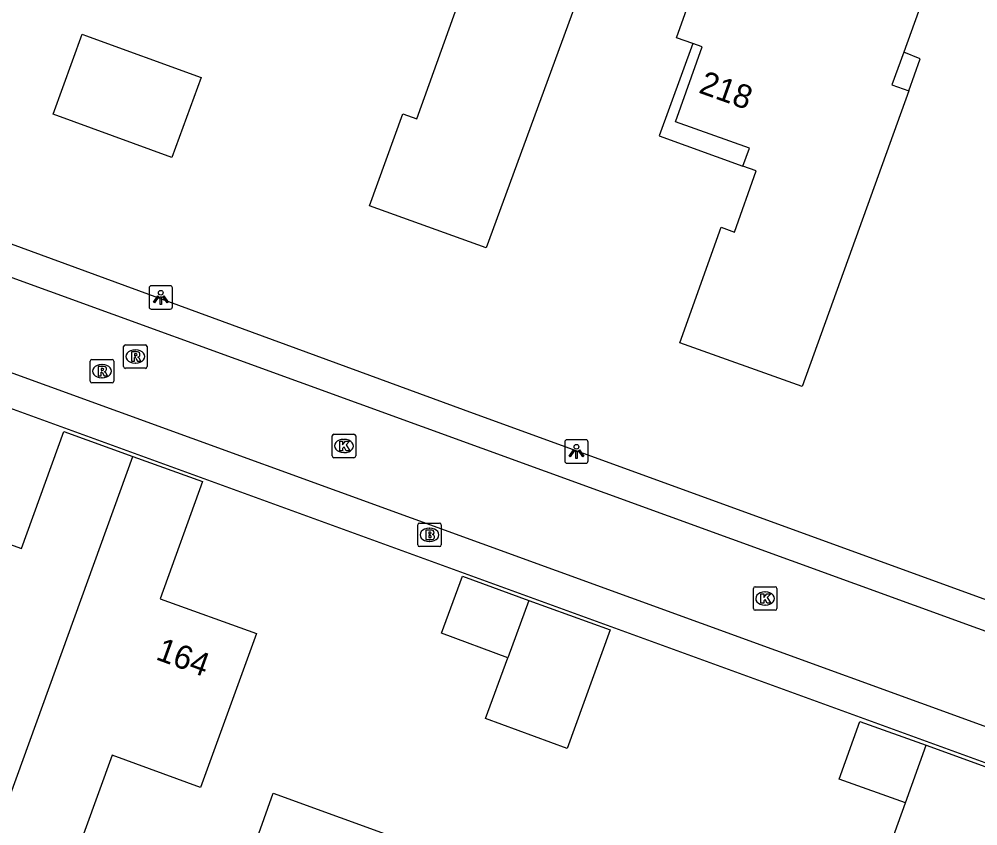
# Model space of a CAD drawing. Extents: x 155275 to 156263, y 382654 to 383635.
# Drawn here: x 155842.67 to 155883.46, y 382976.11 to 383010.43 of the extents above; entities that cross this region are included whole.
import ezdxf

# ---------------------------------------------------------------- set-up
doc = ezdxf.new("R2010")
doc.units = 0
for name, color, linetype in [('IMGEO_Brandkraan', 7, 'Continuous'), ('IMGEO_Kolk', 7, 'Continuous'), ('IMGEO_Lichtpunt', 7, 'Continuous'), ('IMGEO_Pand', 7, 'Continuous'), ('IMGEO_Pand_nummerreeks', 7, 'Continuous'), ('IMGEO_Pand_overbouw', 7, 'Continuous'), ('IMGEO_Rijbaan_lokaal_open', 7, 'Continuous'), ('IMGEO_Rioolput', 7, 'Continuous'), ('IMGEO_Voetpad_open', 7, 'Continuous')]:
    doc.layers.add(name, color=color, linetype=linetype)

msp = doc.modelspace()

# ---------------------------------------------------------------- linework, layer by layer
at = {"layer": 'IMGEO_Brandkraan'}
for p, q in [((155859.627, 382988.068), (155859.627, 382988.92)), ((155859.702, 382988.994), (155860.554, 382988.994)), ((155860.115, 382988.774), (155860.14, 382988.774)), ((155860.628, 382988.92), (155860.628, 382988.068)), ((155860.554, 382987.994), (155859.702, 382987.994)), ((155860.138, 382988.214), (155860.113, 382988.214))]:
    msp.add_line(p, q, dxfattribs=at)
for points in [[(155859.627, 382988.068), (155859.627, 382988.92)], [(155859.702, 382988.994), (155860.554, 382988.994)], [(155860.628, 382988.92), (155860.628, 382988.068)], [(155859.975, 382988.694), (155859.975, 382988.294), (155860.188, 382988.294)], [(155860.206, 382988.694), (155859.975, 382988.694)], [(155860.154, 382988.613), (155860.1, 382988.613), (155860.1, 382988.537)], [(155860.1, 382988.537), (155860.153, 382988.537)], [(155860.162, 382988.461), (155860.1, 382988.461), (155860.1, 382988.38)], [(155860.1, 382988.38), (155860.162, 382988.38)], [(155860.554, 382987.994), (155859.702, 382987.994)]]:
    msp.add_lwpolyline(points, dxfattribs=at)
for centre, radius, start, end in [((155859.704, 382988.918), 0.0765, 91.552, 178.448), ((155859.704, 382988.918), 0.0765, 91.552, 178.448), ((155860.552, 382988.918), 0.0765, 1.552, 88.448), ((155860.552, 382988.918), 0.0765, 1.552, 88.448), ((155860.155, 382988.575), 0.0379, 267.8285, 90.9355), ((155860.163, 382988.42), 0.0404, 269.8759, 90.5077), ((155860.21, 382988.549), 0.145, 59.4692, 91.5367), ((155860.235, 382988.596), 0.0922, 285.5137, 58.1501), ((155860.24, 382988.404), 0.105, 301.3115, 78.989), ((155859.704, 382988.07), 0.0765, 181.552, 268.448), ((155859.704, 382988.07), 0.0765, 181.552, 268.448), ((155860.194, 382988.545), 0.251, 268.6676, 293.5347), ((155860.552, 382988.07), 0.0765, 271.552, 358.448), ((155860.552, 382988.07), 0.0765, 271.552, 358.448)]:
    msp.add_arc(centre, radius, start, end, dxfattribs=at)
for centre, major_axis, ratio, start_param, end_param in [((155860.114, 382988.494), (-0.387, 0.002), 0.722429, 4.712389, 7.853982), ((155860.139, 382988.494), (-0.39, 0.002), 0.717154, 1.570796, 4.712389)]:
    msp.add_ellipse(centre, major_axis=major_axis, ratio=ratio, start_param=start_param, end_param=end_param, dxfattribs=at)
at = {"layer": 'IMGEO_Kolk'}
for p, q in [((155855.986, 382991.849), (155855.986, 382992.701)), ((155856.061, 382992.775), (155856.913, 382992.775)), ((155856.474, 382992.555), (155856.499, 382992.555)), ((155856.987, 382992.701), (155856.987, 382991.849)), ((155856.913, 382991.775), (155856.061, 382991.775)), ((155856.497, 382991.995), (155856.472, 382991.995)), ((155873.911, 382985.357), (155873.911, 382986.209)), ((155873.986, 382986.283), (155874.838, 382986.283)), ((155874.399, 382986.063), (155874.424, 382986.063)), ((155874.912, 382986.209), (155874.912, 382985.357)), ((155874.422, 382985.503), (155874.397, 382985.503)), ((155874.838, 382985.283), (155873.986, 382985.283))]:
    msp.add_line(p, q, dxfattribs=at)
for points in [[(155855.986, 382991.849), (155855.986, 382992.701)], [(155856.061, 382992.775), (155856.913, 382992.775)], [(155856.307, 382992.475), (155856.43, 382992.475), (155856.43, 382992.324), (155856.56, 382992.475), (155856.724, 382992.475), (155856.578, 382992.324), (155856.731, 382992.075), (155856.579, 382992.075), (155856.494, 382992.239), (155856.43, 382992.172), (155856.43, 382992.075), (155856.307, 382992.075), (155856.307, 382992.475)], [(155856.987, 382992.701), (155856.987, 382991.849)], [(155856.913, 382991.775), (155856.061, 382991.775)], [(155873.911, 382985.357), (155873.911, 382986.209)], [(155873.986, 382986.283), (155874.838, 382986.283)], [(155874.232, 382985.983), (155874.355, 382985.983), (155874.355, 382985.832), (155874.485, 382985.983), (155874.649, 382985.983), (155874.503, 382985.832), (155874.656, 382985.583), (155874.504, 382985.583), (155874.419, 382985.747), (155874.355, 382985.68), (155874.355, 382985.583), (155874.232, 382985.583), (155874.232, 382985.983)], [(155874.912, 382986.209), (155874.912, 382985.357)], [(155874.838, 382985.283), (155873.986, 382985.283)]]:
    msp.add_lwpolyline(points, dxfattribs=at)
for centre, start, end in [((155856.063, 382992.699), 91.552, 178.448), ((155856.063, 382992.699), 91.552, 178.448), ((155856.911, 382992.699), 1.552, 88.448), ((155856.911, 382992.699), 1.552, 88.448), ((155856.063, 382991.851), 181.552, 268.448), ((155856.063, 382991.851), 181.552, 268.448), ((155856.911, 382991.851), 271.552, 358.448), ((155856.911, 382991.851), 271.552, 358.448), ((155873.988, 382986.207), 91.552, 178.448), ((155873.988, 382986.207), 91.552, 178.448), ((155874.836, 382986.207), 1.552, 88.448), ((155874.836, 382986.207), 1.552, 88.448), ((155873.988, 382985.359), 181.552, 268.448), ((155873.988, 382985.359), 181.552, 268.448), ((155874.836, 382985.359), 271.552, 358.448), ((155874.836, 382985.359), 271.552, 358.448)]:
    msp.add_arc(centre, 0.0765, start, end, dxfattribs=at)
for centre, major_axis, ratio, start_param, end_param in [((155856.473, 382992.275), (-0.387, 0.002), 0.722429, 4.712389, 7.853982), ((155856.498, 382992.275), (-0.39, 0.002), 0.717154, 1.570796, 4.712389), ((155874.398, 382985.783), (-0.387, 0.002), 0.722429, 4.712389, 7.853982), ((155874.423, 382985.783), (-0.39, 0.002), 0.717154, 1.570796, 4.712389)]:
    msp.add_ellipse(centre, major_axis=major_axis, ratio=ratio, start_param=start_param, end_param=end_param, dxfattribs=at)
at = {"layer": 'IMGEO_Lichtpunt'}
for p, q in [((155848.194, 382998.998), (155848.194, 382998.191)), ((155848.194, 382998.998), (155848.194, 382998.191)), ((155849.096, 382999.093), (155848.288, 382999.093)), ((155849.096, 382999.093), (155848.288, 382999.093)), ((155849.19, 382998.191), (155849.19, 382998.998)), ((155849.19, 382998.191), (155849.19, 382998.998)), ((155848.288, 382998.097), (155849.096, 382998.097)), ((155848.288, 382998.097), (155849.096, 382998.097)), ((155865.884, 382992.443), (155865.884, 382991.636)), ((155865.884, 382992.443), (155865.884, 382991.636)), ((155866.786, 382992.538), (155865.978, 382992.538)), ((155866.786, 382992.538), (155865.978, 382992.538)), ((155866.88, 382991.636), (155866.88, 382992.443)), ((155866.88, 382991.636), (155866.88, 382992.443)), ((155865.978, 382991.542), (155866.786, 382991.542)), ((155865.978, 382991.542), (155866.786, 382991.542))]:
    msp.add_line(p, q, dxfattribs=at)
for points in [[(155848.568, 382998.662), (155848.607, 382998.634), (155848.419, 382998.372), (155848.381, 382998.399), (155848.568, 382998.662)], [(155848.67, 382998.614), (155848.717, 382998.614), (155848.717, 382998.292), (155848.67, 382998.292), (155848.67, 382998.614)], [(155848.78, 382998.634), (155848.818, 382998.661), (155849.005, 382998.399), (155848.966, 382998.371), (155848.78, 382998.634)], [(155866.258, 382992.107), (155866.297, 382992.079), (155866.109, 382991.817), (155866.071, 382991.844), (155866.258, 382992.107)], [(155866.36, 382992.059), (155866.407, 382992.059), (155866.407, 382991.737), (155866.36, 382991.737), (155866.36, 382992.059)], [(155866.47, 382992.079), (155866.508, 382992.106), (155866.695, 382991.844), (155866.656, 382991.816), (155866.47, 382992.079)]]:
    msp.add_lwpolyline(points, dxfattribs=at)
for centre in [(155848.693, 382998.796), (155866.383, 382992.241)]:
    msp.add_circle(centre, 0.0994, dxfattribs=at)
for centre, start, end in [((155848.288, 382998.998), 90, 180), ((155848.288, 382998.998), 90, 180), ((155849.096, 382998.998), 0, 90), ((155849.096, 382998.998), 0, 90), ((155848.288, 382998.191), 180, 270), ((155848.288, 382998.191), 180, 270), ((155849.096, 382998.191), 270, 0), ((155849.096, 382998.191), 270, 360), ((155865.978, 382992.443), 90, 180), ((155865.978, 382992.443), 90, 180), ((155866.786, 382992.443), 0, 90), ((155866.786, 382992.443), 0, 90), ((155865.978, 382991.636), 180, 270), ((155865.978, 382991.636), 180, 270), ((155866.786, 382991.636), 270, 0), ((155866.786, 382991.636), 270, 360)]:
    msp.add_arc(centre, 0.0946, start, end, dxfattribs=at)
at = {"layer": 'IMGEO_Pand'}
for points in [[(155861.487, 383011.501), (155860.894, 383011.717), (155856.676, 383013.255), (155859.79, 383021.938), (155866.043, 383019.627), (155865.514, 383018.043), (155867.383, 383017.419), (155866.395, 383014.46), (155867.37, 383014.134), (155866.468, 383011.433), (155862.536, 383000.703), (155857.581, 383002.491), (155858.991, 383006.402), (155859.584, 383006.197), (155861.487, 383011.501)], [(155871.739, 383009.255), (155871.329, 383009.401), (155870.641, 383009.646), (155873.267, 383017.02), (155882.058, 383013.885), (155880.313, 383009.036), (155879.812, 383007.643), (155880.526, 383007.379), (155875.99, 382994.801), (155870.783, 382996.663), (155872.541, 383001.578), (155873.106, 383001.376), (155874.035, 383003.975), (155873.47, 383004.177), (155873.743, 383004.94), (155870.598, 383006.064), (155871.739, 383009.255)], [(155850.407, 383007.954), (155849.167, 383004.553), (155844.112, 383006.396), (155845.352, 383009.797), (155845.493, 383009.746), (155850.407, 383007.954)], [(155838.99, 382968.361), (155831.934, 382970.92), (155832.069, 382971.267), (155834.531, 382978.054), (155838.252, 382976.693), (155840.019, 382981.509), (155837.391, 382982.474), (155838.538, 382985.6), (155837.416, 382986.01), (155838.657, 382989.39), (155842.761, 382987.916), (155844.568, 382992.891), (155847.501, 382991.829)], [(155847.501, 382991.829), (155850.461, 382990.758), (155848.665, 382985.778), (155852.768, 382984.295), (155850.381, 382977.751), (155846.624, 382979.121), (155844.881, 382974.314), (155848.641, 382972.949), (155846.046, 382965.802), (155838.99, 382968.361)], [(155838.99, 382968.361), (155847.501, 382991.829)], [(155863.462, 382983.266), (155860.642, 382984.304), (155861.532, 382986.731), (155864.36, 382985.703)], [(155864.36, 382985.703), (155867.817, 382984.447), (155865.992, 382979.402), (155862.509, 382980.678), (155863.462, 382983.266)], [(155864.36, 382985.703), (155863.462, 382983.266)], [(155880.383, 382977.091), (155877.559, 382978.104), (155878.437, 382980.551), (155881.26, 382979.539)], [(155881.26, 382979.539), (155884.744, 382978.29), (155882.935, 382973.245), (155879.452, 382974.493), (155880.383, 382977.091)], [(155880.383, 382977.091), (155881.26, 382979.539)], [(155856.389, 382964.171), (155850.842, 382966.173), (155852.91, 382971.892), (155851.641, 382972.351), (155853.474, 382977.5), (155859.184, 382975.435), (155860.453, 382974.972)]]:
    msp.add_lwpolyline(points, dxfattribs=at)
at = {"layer": 'IMGEO_Pand_overbouw'}
for points in [[(155871.329, 383009.401), (155869.903, 383005.467), (155873.47, 383004.177), (155873.743, 383004.94), (155870.598, 383006.064), (155871.739, 383009.255)], [(155880.313, 383009.036), (155879.812, 383007.643), (155880.526, 383007.379), (155881.018, 383008.75)]]:
    msp.add_lwpolyline(points, close=True, dxfattribs=at)
at = {"layer": 'IMGEO_Rijbaan_lokaal_open'}
for points in [[(155894.626, 382980.459), (155893.94, 382980.709), (155804.618, 383013.141)], [(155803.857, 383009.375), (155815.828, 383005.02), (155890.354, 382977.962)]]:
    msp.add_lwpolyline(points, dxfattribs=at)
at = {"layer": 'IMGEO_Rioolput'}
for p, q in [((155847.11, 382995.653), (155847.11, 382996.505)), ((155847.185, 382996.579), (155848.037, 382996.579)), ((155848.111, 382996.505), (155848.111, 382995.653)), ((155847.598, 382996.359), (155847.623, 382996.359)), ((155845.689, 382995.033), (155845.689, 382995.885)), ((155845.764, 382995.959), (155846.616, 382995.959)), ((155846.177, 382995.739), (155846.202, 382995.739)), ((155846.69, 382995.885), (155846.69, 382995.033)), ((155847.621, 382995.799), (155847.596, 382995.799)), ((155848.037, 382995.579), (155847.185, 382995.579)), ((155846.616, 382994.959), (155845.764, 382994.959)), ((155846.2, 382995.179), (155846.175, 382995.179))]:
    msp.add_line(p, q, dxfattribs=at)
for points in [[(155847.11, 382995.653), (155847.11, 382996.505)], [(155847.185, 382996.579), (155848.037, 382996.579)], [(155848.111, 382996.505), (155848.111, 382995.653)], [(155847.699, 382996.277), (155847.447, 382996.279), (155847.447, 382995.879)], [(155847.625, 382996.198), (155847.571, 382996.198), (155847.571, 382996.117)], [(155847.571, 382996.117), (155847.623, 382996.117)], [(155845.689, 382995.033), (155845.689, 382995.885)], [(155845.764, 382995.959), (155846.616, 382995.959)], [(155846.69, 382995.885), (155846.69, 382995.033)], [(155847.447, 382995.879), (155847.571, 382995.879), (155847.571, 382996.041), (155847.582, 382996.041)], [(155847.629, 382996.012), (155847.7, 382995.879), (155847.84, 382995.879), (155847.775, 382996.005)], [(155846.278, 382995.657), (155846.026, 382995.659), (155846.026, 382995.259)], [(155846.026, 382995.259), (155846.15, 382995.259), (155846.15, 382995.421), (155846.161, 382995.421)], [(155846.204, 382995.578), (155846.15, 382995.578), (155846.15, 382995.497)], [(155846.15, 382995.497), (155846.202, 382995.497)], [(155846.208, 382995.392), (155846.279, 382995.259), (155846.419, 382995.259), (155846.354, 382995.385)], [(155848.037, 382995.579), (155847.185, 382995.579)], [(155846.616, 382994.959), (155845.764, 382994.959)]]:
    msp.add_lwpolyline(points, dxfattribs=at)
for centre, radius, start, end in [((155847.187, 382996.503), 0.0765, 91.552, 178.448), ((155847.187, 382996.503), 0.0765, 91.552, 178.448), ((155848.035, 382996.503), 0.0765, 1.552, 88.448), ((155848.035, 382996.503), 0.0765, 1.552, 88.448), ((155847.607, 382996.306), 0.19, 274.7715, 282.9687), ((155847.631, 382996.102), 0.0964, 77.0061, 93.1865), ((155847.645, 382996.159), 0.0378, 276.6634, 79.6772), ((155847.698, 382996.167), 0.109, 350.3612, 89.416), ((155847.696, 382996.167), 0.112, 277.5842, 350.9817), ((155845.766, 382995.883), 0.0765, 91.552, 178.448), ((155845.766, 382995.883), 0.0765, 91.552, 178.448), ((155846.614, 382995.883), 0.0765, 1.552, 88.448), ((155846.614, 382995.883), 0.0765, 1.552, 88.448), ((155847.581, 382995.988), 0.0533, 26.0293, 88.6989), ((155847.68, 382995.952), 0.108, 29.5134, 73.7905), ((155846.16, 382995.368), 0.0533, 26.0293, 88.6989), ((155846.186, 382995.686), 0.19, 274.7715, 282.9687), ((155846.21, 382995.482), 0.0964, 77.0061, 93.1865), ((155846.224, 382995.539), 0.0378, 276.6634, 79.6772), ((155846.277, 382995.547), 0.109, 350.3612, 89.416), ((155846.275, 382995.547), 0.112, 277.5842, 350.9817), ((155846.259, 382995.332), 0.108, 29.5134, 73.7905), ((155847.187, 382995.655), 0.0765, 181.552, 268.448), ((155847.187, 382995.655), 0.0765, 181.552, 268.448), ((155848.035, 382995.655), 0.0765, 271.552, 358.448), ((155848.035, 382995.655), 0.0765, 271.552, 358.448), ((155845.766, 382995.035), 0.0765, 181.552, 268.448), ((155845.766, 382995.035), 0.0765, 181.552, 268.448), ((155846.614, 382995.035), 0.0765, 271.552, 358.448), ((155846.614, 382995.035), 0.0765, 271.552, 358.448)]:
    msp.add_arc(centre, radius, start, end, dxfattribs=at)
for centre, major_axis, ratio, start_param, end_param in [((155847.597, 382996.079), (-0.387, 0.002), 0.722429, 4.712389, 7.853982), ((155847.622, 382996.079), (-0.39, 0.002), 0.717154, 1.570796, 4.712389), ((155846.176, 382995.459), (-0.387, 0.002), 0.722429, 4.712389, 7.853982), ((155846.201, 382995.459), (-0.39, 0.002), 0.717154, 1.570796, 4.712389)]:
    msp.add_ellipse(centre, major_axis=major_axis, ratio=ratio, start_param=start_param, end_param=end_param, dxfattribs=at)
at = {"layer": 'IMGEO_Voetpad_open'}
for points in [[(155805.118, 383014.525), (155861.561, 382993.83), (155892.261, 382982.665)], [(155889.87, 382976.588), (155815.563, 383003.587), (155803.373, 383007.958)]]:
    msp.add_lwpolyline(points, dxfattribs=at)

# ---------------------------------------------------------------- texts
at = {"layer": 'IMGEO_Pand_nummerreeks'}
for s, rotation, p in [('218', 340.3335, (155871.541, 383007.32)), ('164', 339.9293, (155848.435, 382983.208))]:
    msp.add_text(s, height=1, rotation=rotation, dxfattribs=at).set_placement(p)

doc.saveas('drawing.dxf')
